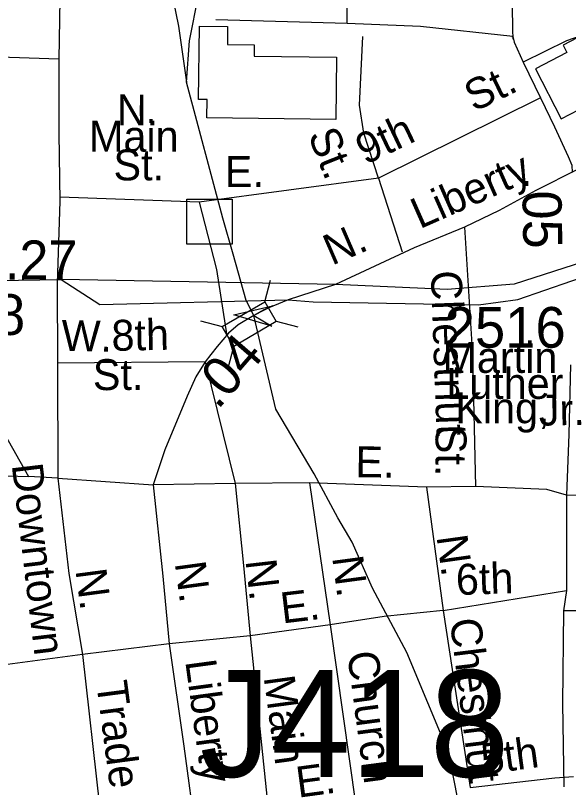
# Model space of a CAD drawing. Extents: x 1547597 to 1699558, y 810033 to 920809.
# Drawn here: x 1631622 to 1633322, y 857689 to 860062 of the extents above; entities that cross this region are included whole.
import ezdxf

# ---------------------------------------------------------------- set-up
doc = ezdxf.new("R2010")
doc.units = 0
for name, color, linetype in [('Exist Cultural Warehouse Building Footprint', 7, 'Continuous'), ('Exist Railroad Mainline', 7, 'Continuous'), ('Exist Road Non-System Structure Non-Sys Other CELL', 7, 'Continuous'), ('Exist Road Non-System Structure Non-Sys Other Number Label', 7, 'Continuous'), ('Exist Road Non-System Type 51', 7, 'Continuous'), ('Exist Road Non-System Type 51 Label', 7, 'Continuous'), ('Exist Road Secondary Mileage Hundredths English Label', 7, 'Continuous'), ('Exist Road Secondary Structure Standard Bridge Attributed CELL', 7, 'Continuous'), ('Exist Road Secondary Structure Standard Bridge CELL', 7, 'Continuous'), ('Exist Road Secondary Type 51 Attributed', 7, 'Continuous'), ('Exist Road Secondary Type 51 Divided Attributed', 7, 'Continuous'), ('Exist Road Secondary Type 51 Label', 7, 'Continuous'), ('Exist Road Secondary Type 51 Number Label', 7, 'Continuous')]:
    doc.layers.add(name, color=color, linetype=linetype)

msp = doc.modelspace()

# ---------------------------------------------------------------- linework, layer by layer
at = {"layer": 'Exist Cultural Warehouse Building Footprint'}
for points in [[(1633219.9, 859897.7), (1633299.1, 859744.2), (1633381.3, 859786.7), (1633417.6, 859716.4), (1633627.2, 859824.6), (1633513, 860045.9), (1633505.7, 860060), (1633416.2, 860013.7), (1633410.3, 860025.1), (1633304.8, 859970.7), (1633316.7, 859947.7)], [(1632609, 859933.5), (1632606.4, 859741.7), (1632210.1, 859747), (1632210.8, 859803), (1632184.6, 859803.4), (1632187.6, 860028.4), (1632274.1, 860027.2), (1632273.5, 859982.2), (1632273.4, 859972), (1632355.9, 859970.9), (1632355.5, 859936.9)]]:
    msp.add_lwpolyline(points, close=True, dxfattribs=at)
at = {"layer": 'Exist Railroad Mainline'}
for points in [[(1632147.4, 859856), (1632157, 859983.8), (1632184.7, 860123.5), (1632215, 860227), (1632255.7, 860331.3), (1632343.6, 860509.5), (1632430.3, 860691.9), (1632475.4, 860795.6), (1632494.4, 860851), (1632515.6, 860908.5), (1632534.6, 861006.3), (1632546.9, 861089.1), (1632546.5, 861179.5), (1632536.5, 861294.1), (1632521.6, 861364.2)], [(1631787.5, 860844.1), (1631869, 860763.7), (1631940.8, 860679.9), (1631988.6, 860587.6), (1632012.2, 860527.3), (1632036.1, 860448.6), (1632064, 860319.9), (1632123.5, 860028.3), (1632147.4, 859856)], [(1633275, 856929.1), (1633158.3, 857077.8), (1633101.8, 857174.9), (1633062.5, 857248.2), (1633047.4, 857294.1), (1633036.8, 857358.3), (1633014.4, 857480.2), (1632997.4, 857562.4), (1632979.6, 857663.6), (1632953.6, 857794.6), (1632824.6, 858103.9), (1632718.8, 858301.2), (1632656.8, 858443.3), (1632612.2, 858518.1), (1632539.9, 858653.1), (1632422.4, 858851.8), (1632354.4, 859139.7), (1632331.1, 859185.2), (1632291.1, 859327.7), (1632259.4, 859438.7), (1632147.4, 859856)]]:
    msp.add_lwpolyline(points, dxfattribs=at)
at = {"layer": 'Exist Road Non-System Structure Non-Sys Other CELL'}
msp.add_lwpolyline([(1632149.1, 859497.4), (1632288.1, 859497.4), (1632288.1, 859358.3), (1632149.1, 859358.3)], close=True, dxfattribs=at)
at = {"layer": 'Exist Road Non-System Type 51'}
for p, q in [((1632641.3, 860036.4), (1632237.8, 860048.2)), ((1633181.8, 859918.4), (1633235.6, 859808)), ((1631758.2, 859491.1), (1631750.4, 859237.3)), ((1631750.4, 859237.3), (1631751.1, 858993.3)), ((1632204.8, 858996.9), (1631751.1, 858993.3)), ((1631751.1, 858993.3), (1631751.9, 858639.3)), ((1632204.8, 858996.9), (1632297.1, 858623.2)), ((1631751.9, 858639.3), (1631662.2, 858644.6)), ((1631751.9, 858639.3), (1632045.4, 858619.2)), ((1632297.1, 858623.2), (1632045.4, 858619.2)), ((1632525.1, 858625.2), (1632297.1, 858623.2)), ((1632884.7, 858611.6), (1632525.1, 858625.2)), ((1632525.1, 858625.2), (1632588.6, 858188.9)), ((1633035.6, 858614.1), (1632884.7, 858611.6)), ((1632884.7, 858611.6), (1632936.4, 858232.8)), ((1633315.5, 858587.3), (1633314.9, 858294.7)), ((1633546.7, 858582.4), (1633315.5, 858587.3)), ((1632936.4, 858232.8), (1633314.9, 858294.7)), ((1632936.4, 858232.8), (1632755.3, 858214.9)), ((1632936.4, 858232.8), (1633018.8, 857688.9)), ((1633564.1, 858231.9), (1633305.9, 858231.9)), ((1632755.3, 858214.9), (1632588.6, 858188.9)), ((1632588.6, 858188.9), (1632343.4, 858154.9)), ((1632588.6, 858188.9), (1632672.3, 857602.5)), ((1632343.4, 858154.9), (1632094.6, 858130.6)), ((1632343.4, 858154.9), (1632404.1, 857566.3)), ((1632094.6, 858130.6), (1631827.9, 858097.5)), ((1631827.9, 858097.5), (1631597.5, 858067)), ((1631827.9, 858097.5), (1631895.4, 857497.4))]:
    msp.add_line(p, q, dxfattribs=at)
for points in [[(1631766.9, 860578.7), (1631761.7, 860295), (1631754.9, 859926.8)], [(1632641.3, 860036.4), (1632641.4, 860464.5), (1632897.3, 860462.9), (1633145.1, 860465.2)], [(1633145.1, 860465.2), (1633145.8, 860233.3), (1633149.3, 860018.9), (1633150.8, 859988.9)], [(1633959, 860177.7), (1633833.2, 860160.1), (1633591.7, 860079.5), (1633315.1, 859983.9), (1633181.8, 859918.4)], [(1633150.4, 859997.3), (1632867.1, 860027.2), (1632641.3, 860036.4)], [(1632737.3, 859561.6), (1632692, 859700.1), (1632679.5, 859785.6), (1632689.5, 859997.1)], [(1633147.3, 859997.1), (1633150.4, 859997.3), (1633154, 859979.2), (1633181.8, 859918.4)], [(1631754.9, 859926.8), (1631329.8, 859941.9), (1631315.1, 859590.6), (1631320.1, 859255.8)], [(1631754.9, 859926.8), (1631755.2, 859699), (1631758.2, 859491.1)], [(1633235.6, 859808), (1632737.3, 859561.6)], [(1633235.6, 859808), (1633278.6, 859719.7), (1633320.8, 859628.2), (1633331.1, 859601.8), (1633332.4, 859578.7)], [(1632737.3, 859561.6), (1632186.9, 859488.1)], [(1632737.3, 859561.6), (1632810.2, 859335.1)], [(1632186.9, 859488.1), (1631758.1, 859502.9)], [(1632186.9, 859488.1), (1632239.5, 859280.9), (1632271.1, 859077.3)], [(1633002, 859411.4), (1633026.4, 859017.3), (1633035.6, 858614.1)], [(1631356.9, 859238.9), (1631496.4, 858936.9), (1631662.2, 858644.6)], [(1632204.8, 858996.9), (1632176.8, 858951.1), (1632149.2, 858891.6), (1632080.8, 858726.7), (1632045.4, 858619.2)], [(1633327.6, 858987.7), (1633322.8, 858774.8), (1633315.5, 858587.3)], [(1631348, 858657), (1631466.4, 858651.3), (1631662.2, 858644.6)], [(1631751.9, 858639.3), (1631785.8, 858346.9), (1631827.9, 858097.5)], [(1632297.1, 858623.2), (1632322.9, 858371.2), (1632343.4, 858154.9)], [(1632045.4, 858619.2), (1632075.4, 858338.8), (1632094.6, 858130.6)], [(1633315.5, 858587.3), (1633254.6, 858604.3), (1633035.6, 858614.1)], [(1633314.9, 858294.7), (1633305.9, 858231.9)], [(1633305.9, 858231.9), (1633302.7, 857947.5), (1633307.1, 857691.4)], [(1632094.6, 858130.6), (1632139.8, 857816), (1632177.7, 857535.5)], [(1633018.8, 857688.9), (1633279.4, 857718.8), (1633336.8, 857722.9)]]:
    msp.add_lwpolyline(points, dxfattribs=at)
at = {"layer": 'Exist Road Secondary Structure Standard Bridge Attributed CELL'}
msp.add_lwpolyline([(1632410.2, 859106.4), (1632293.5, 859141.6), (1632412.2, 859169.4), (1632354.4, 859139.7)], close=True, dxfattribs=at)
at = {"layer": 'Exist Road Secondary Structure Standard Bridge CELL'}
for p, q in [((1632388.1, 859181.5), (1632405.6, 859248.2)), ((1632190.7, 859123.1), (1632257.4, 859105.6)), ((1632422.8, 859121.9), (1632489.6, 859104.3)), ((1632275.5, 858977.9), (1632293, 859044.6))]:
    msp.add_line(p, q, dxfattribs=at)
msp.add_lwpolyline([(1632257.4, 859105.6), (1632387.9, 859181.7), (1632423.5, 859120.8), (1632293, 859044.6)], close=True, dxfattribs=at)
at = {"layer": 'Exist Road Secondary Type 51 Attributed'}
for points in [[(1633350.6, 859589.2), (1633220.5, 859523.4), (1633108.6, 859462.6), (1633002, 859411.4), (1632847.3, 859347.7), (1632605.5, 859234.3)], [(1632605.5, 859234.3), (1632459.7, 859187.2)], [(1632459.7, 859187.2), (1632383.4, 859156), (1632354.4, 859139.7)], [(1632354.4, 859139.7), (1632306, 859110.9), (1632276.8, 859085.3), (1632241.4, 859044.4), (1632222.1, 859019.6), (1632204.8, 858996.9)]]:
    msp.add_lwpolyline(points, dxfattribs=at)
at = {"layer": 'Exist Road Secondary Type 51 Divided Attributed'}
for points in [[(1632459.7, 859187.2), (1632536.4, 859181.6), (1633045, 859172.2), (1633165.4, 859188.6), (1633663.5, 859361.2), (1633857.8, 859435.9), (1633941.6, 859461.4), (1634045.3, 859472.9), (1634222.4, 859479.7), (1634377.4, 859478.7), (1634453.9, 859494.6)], [(1633367, 859304.5), (1633154.5, 859236.1), (1632948.4, 859219.7), (1632605.5, 859234.3)], [(1631039.3, 859239.2), (1631762.8, 859250)], [(1632605.5, 859234.3), (1631762.8, 859250)], [(1631762.8, 859250), (1631881.2, 859173), (1632459.7, 859187.2)]]:
    msp.add_lwpolyline(points, dxfattribs=at)

# ---------------------------------------------------------------- texts
at = {"layer": 'Exist Road Non-System Structure Non-Sys Other Number Label'}
msp.add_text('J418', height=328.08, dxfattribs=at).set_placement((1632188.1, 857721.7))
at = {"layer": 'Exist Road Non-System Type 51 Label'}
for s, rotation, p in [('St.', 25.7429, (1633031, 859764)), ('N.', 359.8961, (1631933.4, 859723.7)), ('Main', 0.0122, (1631848, 859642.8)), ('9th', 25.3813, (1632697.1, 859601.4)), ('St.', 291.6474, (1632519.8, 859694.4)), ('St.', 0.1069, (1631923.4, 859554.6)), ('E.', 0.1332, (1632265.6, 859534.2)), ('Chestnut', 272.0498, (1632898.1, 859276.5)), ('W.', 359.1112, (1631763, 859030.6)), ('8th', 1.2146, (1631918.1, 859030.5)), ('St.', 0.3592, (1631860.2, 858910)), ('St.', 269.8315, (1632913.1, 858800.5)), ('E.', 359.2182, (1632666.1, 858642.7)), ('Downtown', 276.8374, (1631610.4, 858680.4)), ('N.', 277.94, (1632915.6, 858459.8)), ('N.', 276.6009, (1632328.6, 858386.1)), ('N.', 277.5723, (1632595.1, 858396)), ('6th', 1.9139, (1632976.8, 858280.3)), ('N.', 277.699, (1632111.3, 858378.6)), ('N.', 277.4861, (1631806.2, 858356.4)), ('E.', 6.7756, (1632442.2, 858192.9)), ('Chestnut', 277.0511, (1632956.5, 858204.4)), ('Church', 277.5021, (1632641.2, 858102.8)), ('Liberty', 277.699, (1632143.6, 858076.9)), ('Main', 277.6605, (1632384.6, 858027.9)), ('Trade', 277.4861, (1631870.1, 858011.1)), ('5th', 7.7883, (1633059.5, 857728.3)), ('E.', 7.6788, (1632490.9, 857657.5))]:
    msp.add_text(s, height=95, rotation=rotation, dxfattribs=at).set_placement(p)
at = {"layer": 'Exist Road Secondary Mileage Hundredths English Label'}
for s, rotation, p in [('.05', 271.0793, (1633178.7, 859567)), ('.27', 0.0969, (1631589.7, 859250)), ('.04', 49.0875, (1632243.5, 858847.3))]:
    msp.add_text(s, height=120, rotation=rotation, dxfattribs=at).set_placement(p)
at = {"layer": 'Exist Road Secondary Type 51 Label'}
for s, rotation, p in [('Liberty', 23.8475, (1632864.4, 859404.3)), ('N.', 23.3451, (1632594.5, 859292.2)), ('Jr.', 1.2011, (1633231, 858800.8))]:
    msp.add_text(s, height=95, rotation=rotation, dxfattribs=at).set_placement(p)
for s, p in [('Martin', (1632934.1, 858963.1)), ('Luther', (1632945.7, 858883.2)), ('King,', (1632973.5, 858807.9))]:
    msp.add_text(s, height=95, dxfattribs=at).set_placement(p)
at = {"layer": 'Exist Road Secondary Type 51 Number Label'}
for s, p in [('2578', (1631280.2, 859079.7)), ('2516', (1632941, 859040.5))]:
    msp.add_text(s, height=125, dxfattribs=at).set_placement(p)

doc.saveas('drawing.dxf')
